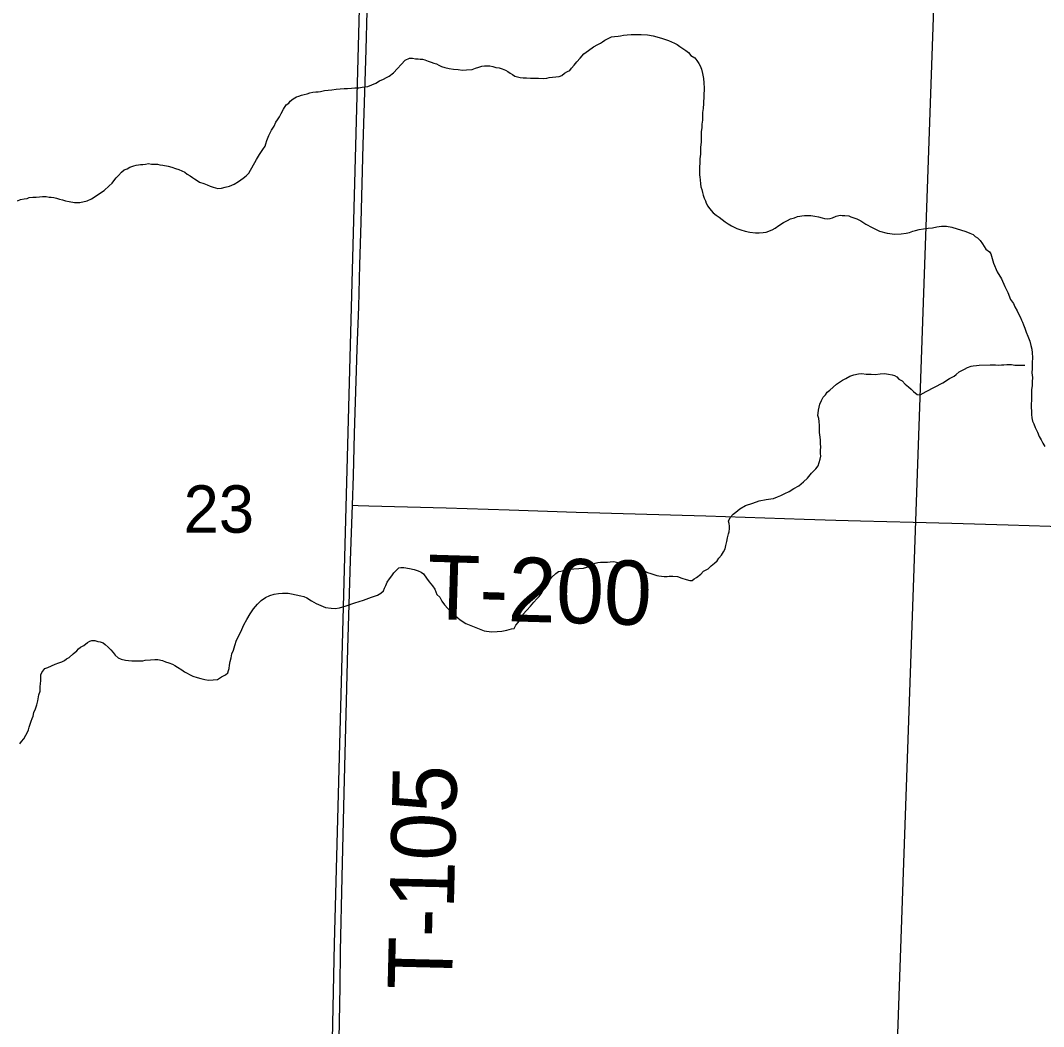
# Model space of a CAD drawing. Extents: x 2.4 to 73.1, y 4.5 to 25.6.
# Drawn here: x 29.5545 to 30.0064, y 19.662 to 20.1066 of the extents above; entities that cross this region are included whole.
import ezdxf

# ---------------------------------------------------------------- set-up
doc = ezdxf.new("R2010")
doc.units = 0
for name, color, linetype in [('GM_X_Minor_River', 7, 'Continuous'), ('GM_X_Rail_Line', 7, 'Continuous'), ('GM_X_Section', 7, 'Continuous'), ('GM_X_Section_Text', 7, 'Continuous'), ('GM_X_Township_Road', 7, 'Continuous'), ('GM_X_Township_Road_Text', 7, 'Continuous'), ('GM_X_US_Shield', 7, 'Continuous')]:
    doc.layers.add(name, color=color, linetype=linetype)

msp = doc.modelspace()

# ---------------------------------------------------------------- linework, layer by layer
at = {"layer": 'GM_X_Minor_River'}
for points in [[(29.71742, 20.08192), (29.71935, 20.08339), (29.72442, 20.08898), (29.72635, 20.08989), (29.72767, 20.08986), (29.729, 20.08964), (29.73014, 20.08961), (29.73109, 20.0894), (29.73204, 20.08938), (29.73317, 20.08916), (29.73468, 20.08856), (29.736, 20.08815), (29.73713, 20.08774), (29.73826, 20.08734), (29.73939, 20.08674), (29.74052, 20.08615), (29.74203, 20.08573), (29.74392, 20.08531), (29.74582, 20.08508), (29.7479, 20.08484), (29.7498, 20.08461), (29.75151, 20.08476), (29.75399, 20.0849), (29.75552, 20.08543), (29.75705, 20.08597), (29.75839, 20.08632), (29.75954, 20.08648), (29.76068, 20.08645), (29.76182, 20.08643), (29.76314, 20.08621), (29.76446, 20.0858), (29.76598, 20.08557), (29.7673, 20.08517), (29.76881, 20.08456), (29.76974, 20.08397), (29.77087, 20.08319), (29.7718, 20.0826), (29.77293, 20.082), (29.77406, 20.08159), (29.7752, 20.08138), (29.77653, 20.08116), (29.77805, 20.08113), (29.77975, 20.08109), (29.78146, 20.08105), (29.78337, 20.08101), (29.78546, 20.08096), (29.78698, 20.08111), (29.78812, 20.08128), (29.79251, 20.08175), (29.79366, 20.08229), (29.79482, 20.08322), (29.79617, 20.08395), (29.79713, 20.0845), (29.79791, 20.08543), (29.79908, 20.08673), (29.80026, 20.08822), (29.80182, 20.0899), (29.80338, 20.09176), (29.8055, 20.09324), (29.80763, 20.0949), (29.80956, 20.09599), (29.81071, 20.09654), (29.81167, 20.09709), (29.81264, 20.09782), (29.81418, 20.09855), (29.81552, 20.09928), (29.81686, 20.09944), (29.81857, 20.09959), (29.81953, 20.09976), (29.82087, 20.10011), (29.82258, 20.10026), (29.82429, 20.10041), (29.82638, 20.10036), (29.82866, 20.10031), (29.83151, 20.10025), (29.83398, 20.09981), (29.83662, 20.09899), (29.83813, 20.09858), (29.83945, 20.09817), (29.84077, 20.09776), (29.84209, 20.09716), (29.84341, 20.09656), (29.84453, 20.09597), (29.84584, 20.09499), (29.84716, 20.0942), (29.84846, 20.09322), (29.84959, 20.09243), (29.8507, 20.09108), (29.85239, 20.09009), (29.85331, 20.08893), (29.85423, 20.08758), (29.85478, 20.08643), (29.85532, 20.08509), (29.85584, 20.08318), (29.85617, 20.08089), (29.85632, 20.07899), (29.85646, 20.0767), (29.8563, 20.06987), (29.85606, 20.06759), (29.85583, 20.06589), (29.8558, 20.06456)], [(29.57304, 20.02723), (29.57436, 20.02682), (29.57607, 20.02659), (29.57834, 20.02616), (29.58081, 20.0261), (29.58405, 20.02679), (29.58598, 20.0277), (29.59157, 20.03137), (29.59371, 20.03341), (29.59507, 20.03471), (29.59585, 20.03564), (29.59683, 20.03695), (29.59781, 20.03807), (29.59917, 20.03956), (29.60033, 20.04048), (29.60167, 20.04102), (29.60283, 20.04175), (29.60456, 20.04228), (29.6057, 20.04264), (29.60666, 20.04281), (29.60761, 20.04298), (29.60856, 20.04295), (29.60971, 20.04312), (29.61104, 20.04328), (29.61237, 20.04306), (29.61389, 20.04303), (29.61503, 20.043), (29.61616, 20.04278), (29.61749, 20.04256), (29.61976, 20.04213), (29.62146, 20.04172), (29.62297, 20.04111), (29.62448, 20.0407), (29.6258, 20.0401), (29.62711, 20.0395), (29.62824, 20.03871), (29.62955, 20.03792), (29.63048, 20.03714), (29.63142, 20.03655), (29.63254, 20.03577), (29.63367, 20.03517), (29.63556, 20.03456), (29.63707, 20.03396), (29.63838, 20.03336), (29.6397, 20.03295), (29.64065, 20.03255), (29.64178, 20.03233), (29.64331, 20.03249), (29.64502, 20.03283), (29.64694, 20.03335), (29.64886, 20.03426), (29.65078, 20.03536), (29.65291, 20.03683), (29.65426, 20.03794), (29.65543, 20.03905), (29.6588, 20.04506), (29.66018, 20.0473), (29.66156, 20.04955), (29.66255, 20.05105), (29.66295, 20.05199), (29.66336, 20.0535), (29.66417, 20.05576), (29.66536, 20.05801), (29.66655, 20.05989), (29.66734, 20.06158), (29.66813, 20.0627), (29.66892, 20.06401), (29.66971, 20.06551), (29.67071, 20.06739), (29.67189, 20.06926), (29.67305, 20.07), (29.67364, 20.07093), (29.67499, 20.07185), (29.67653, 20.07277), (29.67749, 20.07313), (29.67864, 20.07348), (29.67979, 20.07384), (29.68113, 20.07419), (29.68228, 20.07454), (29.68361, 20.07489), (29.68495, 20.07505), (29.68609, 20.07502), (29.68704, 20.07519), (29.68876, 20.07553), (29.69048, 20.07568), (29.692, 20.07584), (29.69391, 20.07618), (29.69581, 20.07632), (29.69753, 20.07648), (29.69905, 20.07644), (29.70076, 20.07659), (29.70228, 20.07675), (29.704, 20.07671), (29.70552, 20.07706), (29.708, 20.07738), (29.70973, 20.0781), (29.71146, 20.07882), (29.71319, 20.07992), (29.71492, 20.08064), (29.71627, 20.08137), (29.71742, 20.08192)], [(29.8558, 20.06456), (29.85576, 20.06247), (29.85553, 20.06077), (29.85549, 20.05906), (29.85526, 20.05754), (29.85523, 20.05603), (29.85519, 20.05432), (29.85516, 20.0528), (29.85492, 20.05052), (29.85489, 20.0492), (29.85485, 20.04749), (29.85461, 20.0454), (29.85458, 20.04426), (29.85456, 20.04331), (29.85453, 20.04199), (29.85451, 20.04085), (29.85448, 20.03952), (29.85445, 20.03838), (29.85462, 20.03724), (29.85478, 20.03609), (29.85493, 20.03438), (29.85509, 20.03305), (29.85545, 20.0319), (29.8558, 20.03056), (29.85615, 20.02941), (29.8565, 20.02807), (29.85704, 20.02692), (29.8574, 20.02577), (29.85813, 20.02443), (29.85887, 20.02346), (29.86053, 20.02153), (29.86184, 20.02055), (29.86315, 20.01957), (29.86446, 20.01859), (29.86577, 20.01761), (29.86708, 20.01663), (29.86858, 20.01584), (29.86971, 20.01524), (29.87102, 20.01464), (29.87272, 20.01403), (29.87461, 20.01342), (29.87669, 20.013), (29.87916, 20.01275), (29.88087, 20.01271), (29.88258, 20.01286), (29.88391, 20.01302), (29.8866, 20.0141), (29.88795, 20.01483), (29.88949, 20.01594), (29.89161, 20.01722), (29.89335, 20.01813), (29.89469, 20.01886), (29.89641, 20.01939), (29.89776, 20.01993), (29.89871, 20.0201), (29.89967, 20.02027), (29.90081, 20.02043), (29.90214, 20.0204), (29.90366, 20.02037), (29.90537, 20.02014), (29.90707, 20.01972), (29.90858, 20.01931), (29.90972, 20.01909), (29.91085, 20.01887), (29.91219, 20.01904), (29.91314, 20.01939), (29.91487, 20.02011), (29.91659, 20.02045), (29.91754, 20.02043), (29.91868, 20.02041), (29.92039, 20.02018), (29.92133, 20.01978), (29.92265, 20.01937), (29.92397, 20.01896), (29.92566, 20.01797), (29.92791, 20.01659), (29.93072, 20.01501), (29.93392, 20.01342), (29.93732, 20.01258), (29.94073, 20.01212), (29.94359, 20.01225), (29.94569, 20.01258), (29.94722, 20.01293), (29.94875, 20.01346), (29.9499, 20.01382), (29.95143, 20.01416), (29.95333, 20.0145), (29.95543, 20.01483), (29.95734, 20.01498), (29.95925, 20.01532), (29.96134, 20.01565), (29.96362, 20.0156), (29.9659, 20.01517), (29.97213, 20.01332), (29.97382, 20.01252), (29.97533, 20.01191), (29.97626, 20.01113), (29.9772, 20.01054), (29.9785, 20.00937), (29.97942, 20.00783), (29.98015, 20.00668)], [(29.55326, 20.02691), (29.5546, 20.02745), (29.55613, 20.0278), (29.55747, 20.02796), (29.55842, 20.02831), (29.55995, 20.02847), (29.56147, 20.02844), (29.56299, 20.02859), (29.56433, 20.02875), (29.56585, 20.02872), (29.56717, 20.0285), (29.56812, 20.02848), (29.56926, 20.02826), (29.5704, 20.02805), (29.57172, 20.02764), (29.57304, 20.02723)], [(29.98015, 20.00668), (29.98089, 20.00552), (29.98257, 20.00434), (29.98312, 20.00338), (29.98436, 19.99936), (29.98598, 19.99553), (29.98781, 19.99245), (29.98926, 19.989), (29.99072, 19.98631), (29.99179, 19.98324), (29.99308, 19.9815), (29.99381, 19.97997), (29.99472, 19.97824), (29.99544, 19.9767), (29.99617, 19.97536), (29.99672, 19.9742), (29.99708, 19.97325), (29.99762, 19.97209), (29.99816, 19.97056), (29.99869, 19.96884), (29.99941, 19.96711), (30.00031, 19.96481), (30.00083, 19.9629), (30.00118, 19.96138), (30.00133, 19.95966), (30.00147, 19.95757), (30.00142, 19.95529), (30.00137, 19.95282), (30.00132, 19.95093), (30.00147, 19.94883), (30.00142, 19.94693), (30.00138, 19.94523), (30.00115, 19.94333), (30.00111, 19.94162), (30.00108, 19.94029), (30.00105, 19.93878), (30.00101, 19.93707), (30.0011, 19.93251), (30.00125, 19.93098), (30.0016, 19.92946), (30.00214, 19.9283), (30.00268, 19.92677), (30.00377, 19.92466), (30.00449, 19.92274), (30.0054, 19.9212), (30.00613, 19.91986), (30.00705, 19.91832)], [(29.90714, 19.93063), (29.90679, 19.93197), (29.90682, 19.93311), (29.90704, 19.93443), (29.90726, 19.93576), (29.90767, 19.93708), (29.90828, 19.93859), (29.90907, 19.94009), (29.91005, 19.9412), (29.91083, 19.94233), (29.91199, 19.94325), (29.9149, 19.94584), (29.91625, 19.94676), (29.91761, 19.94768), (29.91914, 19.94841), (29.92087, 19.94932), (29.9226, 19.95004), (29.9247, 19.95037), (29.92623, 19.95053), (29.92812, 19.95029), (29.93021, 19.95025), (29.93211, 19.9502), (29.9342, 19.95035), (29.93611, 19.9505), (29.938, 19.95026), (29.93952, 19.95004), (29.94065, 19.94963), (29.94159, 19.94904), (29.94252, 19.94807), (29.94402, 19.94728), (29.94532, 19.94592), (29.94682, 19.94475), (29.94793, 19.94358), (29.94905, 19.94261), (29.95054, 19.94124), (29.95187, 19.94121), (29.95456, 19.94267), (29.95821, 19.94449), (29.96187, 19.9465), (29.96495, 19.94833), (29.96688, 19.94942), (29.96785, 19.95016), (29.9692, 19.95127), (29.97151, 19.95255), (29.97286, 19.95328), (29.97439, 19.95381), (29.97535, 19.95398), (29.97687, 19.95414), (29.97802, 19.9543), (29.98277, 19.95438), (29.98372, 19.95436), (29.98524, 19.95433), (29.98657, 19.9543), (29.98791, 19.95446), (29.98885, 19.95444), (29.99019, 19.9546), (29.99114, 19.95457), (29.99228, 19.95455), (29.9938, 19.95432), (29.99475, 19.9543), (29.9957, 19.95428), (29.99665, 19.95426), (29.99798, 19.95423), (29.99817, 19.95423)], [(29.78686, 19.85736), (29.78804, 19.85904), (29.78922, 19.86054), (29.79096, 19.86221), (29.79213, 19.86313), (29.79327, 19.8633), (29.79441, 19.86346), (29.79536, 19.86344), (29.79651, 19.86379), (29.79747, 19.86415), (29.799, 19.86431), (29.80109, 19.86445), (29.80318, 19.86459), (29.80471, 19.86494), (29.80587, 19.86548), (29.80702, 19.86622), (29.80837, 19.86675), (29.80951, 19.86711), (29.81066, 19.86727), (29.81199, 19.86724), (29.81294, 19.86722), (29.81389, 19.8672), (29.81503, 19.86736), (29.81656, 19.86752), (29.81845, 19.8671), (29.82166, 19.86627), (29.82487, 19.86524), (29.82714, 19.86462), (29.82883, 19.86364), (29.83034, 19.86322), (29.83147, 19.86263), (29.83298, 19.86221), (29.8343, 19.8618), (29.83562, 19.86139), (29.83657, 19.86118), (29.8377, 19.86097), (29.83884, 19.86094), (29.84017, 19.86091), (29.84112, 19.86108), (29.84264, 19.86104), (29.84473, 19.86081), (29.84662, 19.8602), (29.84851, 19.85958), (29.85021, 19.85917), (29.85116, 19.85914), (29.85212, 19.85988), (29.85309, 19.86043), (29.85502, 19.86191), (29.85619, 19.86321), (29.85831, 19.8643), (29.85967, 19.8656), (29.86102, 19.86671), (29.86219, 19.86782), (29.86297, 19.86895), (29.86414, 19.87025), (29.86513, 19.87175), (29.86573, 19.87306), (29.86614, 19.87457), (29.86656, 19.87627), (29.86679, 19.87798), (29.86721, 19.87968), (29.86761, 19.88062), (29.86765, 19.88214), (29.86767, 19.88309), (29.8675, 19.88423), (29.86734, 19.88537), (29.86794, 19.88688), (29.86931, 19.88837), (29.87047, 19.88929), (29.87221, 19.89077), (29.87472, 19.89223), (29.87797, 19.8933), (29.88085, 19.89438), (29.8839, 19.89488), (29.886, 19.89521), (29.88715, 19.89537), (29.88887, 19.89609), (29.89041, 19.89663), (29.89214, 19.89754), (29.89406, 19.89845), (29.89618, 19.89973), (29.8983, 19.90101), (29.90043, 19.90267), (29.90218, 19.90434), (29.90394, 19.90658), (29.90588, 19.90844), (29.90686, 19.90974), (29.90728, 19.91125), (29.90769, 19.91277), (29.9081, 19.91409), (29.90794, 19.91523), (29.90797, 19.91675), (29.908, 19.91808), (29.90784, 19.9196), (29.90788, 19.92112), (29.90772, 19.92245), (29.90739, 19.92455), (29.90742, 19.92607), (29.90746, 19.92759), (29.9073, 19.9293), (29.90714, 19.93063)], [(29.62706, 19.81879), (29.62819, 19.81819), (29.62913, 19.8176), (29.63063, 19.81681), (29.63252, 19.8162), (29.63422, 19.81578), (29.63592, 19.81536), (29.63763, 19.81513), (29.63972, 19.81527), (29.64162, 19.81542), (29.64336, 19.81652), (29.64509, 19.81743), (29.64606, 19.81836), (29.64646, 19.8193), (29.64668, 19.82025), (29.6469, 19.82176), (29.64713, 19.82328), (29.64754, 19.82498), (29.64796, 19.82668), (29.64857, 19.82837), (29.64919, 19.83045), (29.65, 19.83271), (29.6518, 19.83647), (29.6532, 19.83947), (29.65458, 19.84191), (29.65597, 19.84435), (29.65754, 19.84659), (29.6593, 19.84864), (29.66085, 19.85032), (29.66279, 19.8516), (29.66471, 19.85251), (29.66662, 19.85304), (29.66853, 19.85337), (29.67024, 19.85353), (29.67271, 19.85347), (29.67423, 19.85325), (29.67839, 19.85239), (29.67971, 19.85198), (29.68103, 19.85138), (29.68309, 19.8502), (29.68516, 19.84901), (29.68723, 19.84802), (29.6893, 19.84721), (29.69177, 19.84696), (29.69347, 19.84674), (29.69538, 19.84707), (29.69844, 19.84795), (29.70227, 19.8492), (29.7061, 19.85044), (29.70955, 19.85169), (29.71223, 19.85258), (29.71378, 19.8535), (29.71494, 19.85461), (29.71535, 19.85574), (29.71594, 19.85687), (29.71655, 19.85837), (29.71753, 19.85987), (29.71851, 19.86118), (29.71949, 19.86249), (29.72047, 19.8636), (29.72163, 19.86472), (29.72259, 19.86488), (29.72392, 19.86486), (29.72638, 19.86442), (29.72846, 19.86399), (29.73016, 19.86338), (29.73148, 19.86279), (29.7326, 19.862), (29.73389, 19.86007), (29.73499, 19.85853), (29.73647, 19.85679), (29.73758, 19.85524), (29.73848, 19.85294), (29.73978, 19.85177), (29.74069, 19.85004), (29.74179, 19.84831), (29.74328, 19.84675), (29.74495, 19.8452), (29.74662, 19.84345), (29.74868, 19.8417), (29.7513, 19.84012), (29.7594, 19.8369), (29.76262, 19.83644), (29.7651, 19.83658), (29.76719, 19.83672), (29.7693, 19.83724), (29.7714, 19.83777), (29.77254, 19.83793), (29.77334, 19.83943), (29.77431, 19.84055), (29.7753, 19.84205), (29.77649, 19.84411), (29.77824, 19.84597), (29.7798, 19.84783), (29.78136, 19.84951), (29.78254, 19.851), (29.7837, 19.85211), (29.78449, 19.85324), (29.78528, 19.85455), (29.78607, 19.85586), (29.78686, 19.85736)], [(29.55429, 19.787), (29.55507, 19.78793), (29.55605, 19.78923), (29.55685, 19.79074), (29.55764, 19.79205), (29.55804, 19.79318), (29.55845, 19.79431), (29.55886, 19.79563), (29.55927, 19.79695), (29.55968, 19.79808), (29.56008, 19.79921), (29.5605, 19.80072), (29.56111, 19.80242), (29.56171, 19.80411), (29.56214, 19.806), (29.56258, 19.80865), (29.56318, 19.81016), (29.56321, 19.8113), (29.56323, 19.81243), (29.56345, 19.81338), (29.56348, 19.81509), (29.56351, 19.81623), (29.56354, 19.81737), (29.56394, 19.8185), (29.56531, 19.82018), (29.56665, 19.82072), (29.56819, 19.82144), (29.56992, 19.82216), (29.57145, 19.8227), (29.5728, 19.82324), (29.57395, 19.82378), (29.57491, 19.82452), (29.57607, 19.82506), (29.57782, 19.82673), (29.57937, 19.82803), (29.58015, 19.82896), (29.58112, 19.8297), (29.58246, 19.83043), (29.5842, 19.83172), (29.58517, 19.83226), (29.58612, 19.83262), (29.58746, 19.83259), (29.58878, 19.83218), (29.58972, 19.83197), (29.59104, 19.83156), (29.59198, 19.83078), (29.59328, 19.82961), (29.59439, 19.82845), (29.59551, 19.82728), (29.59643, 19.82612), (29.59774, 19.82495), (29.59905, 19.82436), (29.60094, 19.82393), (29.60227, 19.82371), (29.60379, 19.82368), (29.6055, 19.82364), (29.60854, 19.82357), (29.60969, 19.82393), (29.61197, 19.82406), (29.61388, 19.82421), (29.61521, 19.82418), (29.61729, 19.82376), (29.61861, 19.82316), (29.62012, 19.82274), (29.62163, 19.82214), (29.62275, 19.82154), (29.62387, 19.82076), (29.62575, 19.81958), (29.62706, 19.81879)]]:
    msp.add_lwpolyline(points, dxfattribs=at)
at = {"layer": 'GM_X_Rail_Line'}
msp.add_lwpolyline([(29.82622, 20.49102), (29.80762, 20.48302), (29.79451, 20.47345), (29.78409, 20.46221), (29.77603, 20.45129), (29.77245, 20.44161), (29.76652, 20.42089), (29.73911, 20.3188), (29.72108, 20.25126), (29.71701, 20.23412), (29.71169, 20.21172), (29.7087, 20.18936), (29.70561, 20.16672), (29.7011, 19.99616), (29.69306, 19.6986), (29.69122, 19.60704), (29.69086, 19.58087), (29.69073, 19.57953)], dxfattribs=at)
at = {"layer": 'GM_X_Section'}
msp.add_lwpolyline([(30.46142, 20.1284), (30.4449, 19.63056), (29.94145, 19.64208), (29.95885, 20.13725)], close=True, dxfattribs=at)
at = {"layer": 'GM_X_Township_Road'}
for points in [[(29.70118, 19.89235), (29.70162, 19.90534), (29.7021, 19.924), (29.70324, 19.96133), (29.70393, 19.97999), (29.70442, 19.99865), (29.70502, 20.01731), (29.70596, 20.05153), (29.70717, 20.09352), (29.70771, 20.11062), (29.70836, 20.12617), (29.70859, 20.13396), (29.70845, 20.13707), (29.70826, 20.13862), (29.70791, 20.14014), (29.70735, 20.14158), (29.70654, 20.1429), (29.70545, 20.14399), (29.70257, 20.14575)], [(29.69517, 19.6464), (29.69521, 19.64865), (29.6958, 19.6798), (29.69594, 19.69536), (29.69666, 19.72803), (29.69753, 19.76536), (29.69855, 19.80581), (29.69917, 19.82913), (29.70037, 19.86802), (29.70118, 19.89235)], [(29.70118, 19.89235), (29.70374, 19.89224), (29.7084, 19.89206), (29.72546, 19.8917), (29.74253, 19.89116), (29.77045, 19.89029), (29.79992, 19.88929), (29.85733, 19.88767), (29.90076, 19.88625), (29.91472, 19.88581), (29.92558, 19.88553), (29.94885, 19.88492), (29.96592, 19.8845), (29.99074, 19.88377), (30.00935, 19.88315), (30.03107, 19.88255), (30.05591, 19.88217), (30.07763, 19.88157), (30.09469, 19.88113), (30.13193, 19.88035), (30.16452, 19.87965), (30.19577, 19.87876), (30.20065, 19.87852), (30.20351, 19.87838)]]:
    msp.add_lwpolyline(points, dxfattribs=at)
at = {"layer": 'GM_X_US_Shield'}
msp.add_lwpolyline([(29.49738, 20.15077), (29.49738, 19.65206), (29.94145, 19.64208), (29.95885, 20.13725)], close=True, dxfattribs=at)

# ---------------------------------------------------------------- texts
at = {"layer": 'GM_X_Section_Text'}
msp.add_text('23', height=0.020928, rotation=0, dxfattribs=at).set_placement((29.6266, 19.88023))
at = {"layer": 'GM_X_Township_Road_Text'}
for s, rotation, p in [('T-200', 358.3163, (29.73379, 19.84217)), ('T-105', 88.6102, (29.74507, 19.67806))]:
    msp.add_text(s, height=0.028409, rotation=rotation, dxfattribs=at).set_placement(p)

doc.saveas('drawing.dxf')
